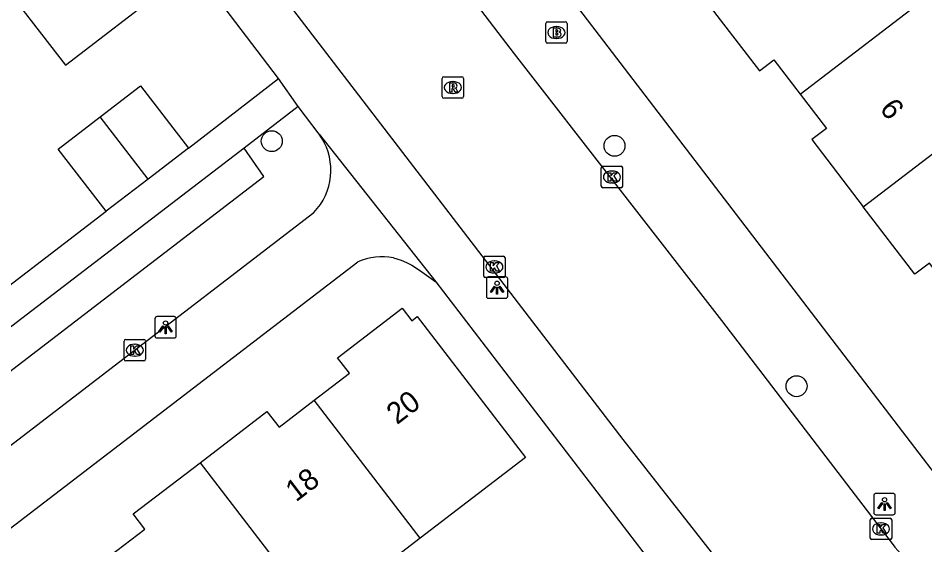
# Model space of a CAD drawing. Extents: x 159353 to 160616, y 385893 to 387321.
# Drawn here: x 160059.38 to 160101.73, y 386839.22 to 386863.84 of the extents above; entities that cross this region are included whole.
import ezdxf

# ---------------------------------------------------------------- set-up
doc = ezdxf.new("R2010")
doc.units = 0
for name, color, linetype in [('IMGEO_Boom', 7, 'Continuous'), ('IMGEO_Brandkraan', 7, 'Continuous'), ('IMGEO_Haag', 7, 'Continuous'), ('IMGEO_Kolk', 7, 'Continuous'), ('IMGEO_Lichtpunt', 7, 'Continuous'), ('IMGEO_Muur', 7, 'Continuous'), ('IMGEO_Pand', 7, 'Continuous'), ('IMGEO_Pand_nummerreeks', 7, 'Continuous'), ('IMGEO_Rijbaan_lokaal_open', 7, 'Continuous'), ('IMGEO_Rioolput', 7, 'Continuous'), ('IMGEO_Voetpad_open', 7, 'Continuous')]:
    doc.layers.add(name, color=color, linetype=linetype)

msp = doc.modelspace()

# ---------------------------------------------------------------- linework, layer by layer
at = {"layer": 'IMGEO_Boom'}
for centre in [(160071.223, 386858.088), (160087.232, 386857.87), (160095.734, 386846.637)]:
    msp.add_circle(centre, 0.489, dxfattribs=at)
at = {"layer": 'IMGEO_Brandkraan'}
for p, q in [((160084.017, 386862.737), (160084.017, 386863.589)), ((160084.092, 386863.663), (160084.944, 386863.663)), ((160084.505, 386863.443), (160084.53, 386863.443)), ((160085.018, 386863.589), (160085.018, 386862.737)), ((160084.528, 386862.883), (160084.503, 386862.883)), ((160084.944, 386862.663), (160084.092, 386862.663))]:
    msp.add_line(p, q, dxfattribs=at)
for points in [[(160084.017, 386862.737), (160084.017, 386863.589)], [(160084.092, 386863.663), (160084.944, 386863.663)], [(160084.365, 386863.363), (160084.365, 386862.963), (160084.578, 386862.963)], [(160084.596, 386863.363), (160084.365, 386863.363)], [(160084.544, 386863.282), (160084.49, 386863.282), (160084.49, 386863.206)], [(160085.018, 386863.589), (160085.018, 386862.737)], [(160084.49, 386863.206), (160084.543, 386863.206)], [(160084.552, 386863.13), (160084.49, 386863.13), (160084.49, 386863.049)], [(160084.49, 386863.049), (160084.552, 386863.049)], [(160084.944, 386862.663), (160084.092, 386862.663)]]:
    msp.add_lwpolyline(points, dxfattribs=at)
for centre, radius, start, end in [((160084.094, 386863.587), 0.0765, 91.552, 178.448), ((160084.094, 386863.587), 0.0765, 91.552, 178.448), ((160084.545, 386863.244), 0.0379, 267.8285, 90.9355), ((160084.6, 386863.218), 0.145, 59.4692, 91.5367), ((160084.625, 386863.265), 0.0922, 285.5137, 58.1501), ((160084.942, 386863.587), 0.0765, 1.552, 88.448), ((160084.942, 386863.587), 0.0765, 1.552, 88.448), ((160084.553, 386863.089), 0.0404, 269.8759, 90.5077), ((160084.584, 386863.214), 0.251, 268.6676, 293.5347), ((160084.63, 386863.073), 0.105, 301.3115, 78.989), ((160084.094, 386862.739), 0.0765, 181.552, 268.448), ((160084.094, 386862.739), 0.0765, 181.552, 268.448), ((160084.942, 386862.739), 0.0765, 271.552, 358.448), ((160084.942, 386862.739), 0.0765, 271.552, 358.448)]:
    msp.add_arc(centre, radius, start, end, dxfattribs=at)
for centre, major_axis, ratio, start_param, end_param in [((160084.504, 386863.163), (-0.387, 0.002), 0.722429, 4.712389, 7.853982), ((160084.529, 386863.163), (-0.39, 0.002), 0.717154, 1.570796, 4.712389)]:
    msp.add_ellipse(centre, major_axis=major_axis, ratio=ratio, start_param=start_param, end_param=end_param, dxfattribs=at)
at = {"layer": 'IMGEO_Haag'}
msp.add_lwpolyline([(160021.655, 386818.668), (160070.856, 386856.435), (160069.928, 386857.762)], dxfattribs=at)
at = {"layer": 'IMGEO_Kolk'}
for p, q in [((160086.686, 386856.913), (160087.538, 386856.913)), ((160086.611, 386855.987), (160086.611, 386856.839)), ((160087.099, 386856.693), (160087.124, 386856.693)), ((160087.612, 386856.839), (160087.612, 386855.987)), ((160087.122, 386856.133), (160087.097, 386856.133)), ((160087.538, 386855.913), (160086.686, 386855.913)), ((160081.195, 386852.711), (160082.047, 386852.711)), ((160081.12, 386851.785), (160081.12, 386852.637)), ((160081.608, 386852.491), (160081.633, 386852.491)), ((160082.121, 386852.637), (160082.121, 386851.785)), ((160081.631, 386851.931), (160081.606, 386851.931)), ((160082.047, 386851.711), (160081.195, 386851.711)), ((160064.326, 386847.895), (160064.326, 386848.747)), ((160064.401, 386848.821), (160065.253, 386848.821)), ((160064.814, 386848.601), (160064.839, 386848.601)), ((160065.327, 386848.747), (160065.327, 386847.895)), ((160064.837, 386848.041), (160064.812, 386848.041)), ((160065.253, 386847.821), (160064.401, 386847.821)), ((160099.178, 386839.543), (160099.178, 386840.395)), ((160099.253, 386840.469), (160100.105, 386840.469)), ((160100.179, 386840.395), (160100.179, 386839.543)), ((160099.666, 386840.249), (160099.691, 386840.249)), ((160099.689, 386839.689), (160099.664, 386839.689)), ((160100.105, 386839.469), (160099.253, 386839.469))]:
    msp.add_line(p, q, dxfattribs=at)
for points in [[(160086.686, 386856.913), (160087.538, 386856.913)], [(160086.611, 386855.987), (160086.611, 386856.839)], [(160086.932, 386856.613), (160087.055, 386856.613), (160087.055, 386856.462), (160087.185, 386856.613), (160087.349, 386856.613), (160087.203, 386856.462), (160087.356, 386856.213), (160087.204, 386856.213), (160087.119, 386856.377), (160087.055, 386856.31), (160087.055, 386856.213), (160086.932, 386856.213), (160086.932, 386856.613)], [(160087.612, 386856.839), (160087.612, 386855.987)], [(160087.538, 386855.913), (160086.686, 386855.913)], [(160081.195, 386852.711), (160082.047, 386852.711)], [(160081.12, 386851.785), (160081.12, 386852.637)], [(160081.441, 386852.411), (160081.564, 386852.411), (160081.564, 386852.26), (160081.694, 386852.411), (160081.858, 386852.411), (160081.712, 386852.26), (160081.865, 386852.011), (160081.713, 386852.011), (160081.628, 386852.175), (160081.564, 386852.108), (160081.564, 386852.011), (160081.441, 386852.011), (160081.441, 386852.411)], [(160082.121, 386852.637), (160082.121, 386851.785)], [(160082.047, 386851.711), (160081.195, 386851.711)], [(160064.326, 386847.895), (160064.326, 386848.747)], [(160064.401, 386848.821), (160065.253, 386848.821)], [(160064.647, 386848.521), (160064.77, 386848.521), (160064.77, 386848.37), (160064.9, 386848.521), (160065.064, 386848.521), (160064.918, 386848.37), (160065.071, 386848.121), (160064.919, 386848.121), (160064.834, 386848.285), (160064.77, 386848.218), (160064.77, 386848.121), (160064.647, 386848.121), (160064.647, 386848.521)], [(160065.327, 386848.747), (160065.327, 386847.895)], [(160065.253, 386847.821), (160064.401, 386847.821)], [(160099.178, 386839.543), (160099.178, 386840.395)], [(160099.253, 386840.469), (160100.105, 386840.469)], [(160100.179, 386840.395), (160100.179, 386839.543)], [(160099.499, 386840.169), (160099.622, 386840.169), (160099.622, 386840.018), (160099.752, 386840.169), (160099.916, 386840.169), (160099.77, 386840.018), (160099.923, 386839.769), (160099.771, 386839.769), (160099.686, 386839.933), (160099.622, 386839.866), (160099.622, 386839.769), (160099.499, 386839.769), (160099.499, 386840.169)], [(160100.105, 386839.469), (160099.253, 386839.469)]]:
    msp.add_lwpolyline(points, dxfattribs=at)
for centre, start, end in [((160086.688, 386856.837), 91.552, 178.448), ((160086.688, 386856.837), 91.552, 178.448), ((160087.536, 386856.837), 1.552, 88.448), ((160087.536, 386856.837), 1.552, 88.448), ((160086.688, 386855.989), 181.552, 268.448), ((160086.688, 386855.989), 181.552, 268.448), ((160087.536, 386855.989), 271.552, 358.448), ((160087.536, 386855.989), 271.552, 358.448), ((160081.197, 386852.635), 91.552, 178.448), ((160081.197, 386852.635), 91.552, 178.448), ((160082.045, 386852.635), 1.552, 88.448), ((160082.045, 386852.635), 1.552, 88.448), ((160081.197, 386851.787), 181.552, 268.448), ((160081.197, 386851.787), 181.552, 268.448), ((160082.045, 386851.787), 271.552, 358.448), ((160082.045, 386851.787), 271.552, 358.448), ((160064.403, 386848.745), 91.552, 178.448), ((160064.403, 386848.745), 91.552, 178.448), ((160065.251, 386848.745), 1.552, 88.448), ((160065.251, 386848.745), 1.552, 88.448), ((160064.403, 386847.897), 181.552, 268.448), ((160064.403, 386847.897), 181.552, 268.448), ((160065.251, 386847.897), 271.552, 358.448), ((160065.251, 386847.897), 271.552, 358.448), ((160099.255, 386840.393), 91.552, 178.448), ((160099.255, 386840.393), 91.552, 178.448), ((160100.103, 386840.393), 1.552, 88.448), ((160100.103, 386840.393), 1.552, 88.448), ((160099.255, 386839.545), 181.552, 268.448), ((160099.255, 386839.545), 181.552, 268.448), ((160100.103, 386839.545), 271.552, 358.448), ((160100.103, 386839.545), 271.552, 358.448)]:
    msp.add_arc(centre, 0.0765, start, end, dxfattribs=at)
for centre, major_axis, ratio, start_param, end_param in [((160087.098, 386856.413), (-0.387, 0.002), 0.722429, 4.712389, 7.853982), ((160087.123, 386856.413), (-0.39, 0.002), 0.717154, 1.570796, 4.712389), ((160081.607, 386852.211), (-0.387, 0.002), 0.722429, 4.712389, 7.853982), ((160081.632, 386852.211), (-0.39, 0.002), 0.717154, 1.570796, 4.712389), ((160064.813, 386848.321), (-0.387, 0.002), 0.722429, 4.712389, 7.853982), ((160064.838, 386848.321), (-0.39, 0.002), 0.717154, 1.570796, 4.712389), ((160099.665, 386839.969), (-0.387, 0.002), 0.722429, 4.712389, 7.853982), ((160099.69, 386839.969), (-0.39, 0.002), 0.717154, 1.570796, 4.712389)]:
    msp.add_ellipse(centre, major_axis=major_axis, ratio=ratio, start_param=start_param, end_param=end_param, dxfattribs=at)
at = {"layer": 'IMGEO_Lichtpunt'}
for p, q in [((160081.246, 386851.649), (160081.246, 386850.842)), ((160081.246, 386851.649), (160081.246, 386850.842)), ((160082.148, 386851.744), (160081.34, 386851.744)), ((160082.148, 386851.744), (160081.34, 386851.744)), ((160082.242, 386850.842), (160082.242, 386851.649)), ((160082.242, 386850.842), (160082.242, 386851.649)), ((160081.34, 386850.748), (160082.148, 386850.748)), ((160081.34, 386850.748), (160082.148, 386850.748)), ((160065.764, 386849.792), (160065.764, 386848.985)), ((160065.764, 386849.792), (160065.764, 386848.985)), ((160066.666, 386849.887), (160065.858, 386849.887)), ((160066.666, 386849.887), (160065.858, 386849.887)), ((160066.76, 386848.985), (160066.76, 386849.792)), ((160066.76, 386848.985), (160066.76, 386849.792)), ((160065.858, 386848.891), (160066.666, 386848.891)), ((160065.858, 386848.891), (160066.666, 386848.891)), ((160099.344, 386841.533), (160099.344, 386840.726)), ((160099.344, 386841.533), (160099.344, 386840.726)), ((160100.246, 386841.628), (160099.438, 386841.628)), ((160100.246, 386841.628), (160099.438, 386841.628)), ((160100.34, 386840.726), (160100.34, 386841.533)), ((160100.34, 386840.726), (160100.34, 386841.533)), ((160099.438, 386840.632), (160100.246, 386840.632)), ((160099.438, 386840.632), (160100.246, 386840.632))]:
    msp.add_line(p, q, dxfattribs=at)
for points in [[(160081.62, 386851.313), (160081.659, 386851.285), (160081.471, 386851.023), (160081.433, 386851.05), (160081.62, 386851.313)], [(160081.722, 386851.265), (160081.769, 386851.265), (160081.769, 386850.943), (160081.722, 386850.943), (160081.722, 386851.265)], [(160081.832, 386851.285), (160081.87, 386851.312), (160082.057, 386851.05), (160082.018, 386851.022), (160081.832, 386851.285)], [(160066.138, 386849.456), (160066.177, 386849.428), (160065.989, 386849.166), (160065.951, 386849.193), (160066.138, 386849.456)], [(160066.24, 386849.408), (160066.287, 386849.408), (160066.287, 386849.086), (160066.24, 386849.086), (160066.24, 386849.408)], [(160066.35, 386849.428), (160066.388, 386849.455), (160066.575, 386849.193), (160066.536, 386849.165), (160066.35, 386849.428)], [(160099.718, 386841.197), (160099.757, 386841.169), (160099.569, 386840.907), (160099.531, 386840.934), (160099.718, 386841.197)], [(160099.82, 386841.149), (160099.867, 386841.149), (160099.867, 386840.827), (160099.82, 386840.827), (160099.82, 386841.149)], [(160099.93, 386841.169), (160099.968, 386841.196), (160100.155, 386840.934), (160100.116, 386840.906), (160099.93, 386841.169)]]:
    msp.add_lwpolyline(points, dxfattribs=at)
for centre in [(160081.745, 386851.447), (160066.263, 386849.59), (160099.843, 386841.331)]:
    msp.add_circle(centre, 0.0994, dxfattribs=at)
for centre, start, end in [((160081.34, 386851.649), 90, 180), ((160081.34, 386851.649), 90, 180), ((160082.148, 386851.649), 0, 90), ((160082.148, 386851.649), 0, 90), ((160081.34, 386850.842), 180, 270), ((160081.34, 386850.842), 180, 270), ((160082.148, 386850.842), 270, 0), ((160082.148, 386850.842), 270, 360), ((160065.858, 386849.792), 90, 180), ((160065.858, 386849.792), 90, 180), ((160066.666, 386849.792), 0, 90), ((160066.666, 386849.792), 0, 90), ((160065.858, 386848.985), 180, 270), ((160065.858, 386848.985), 180, 270), ((160066.666, 386848.985), 270, 0), ((160066.666, 386848.985), 270, 360), ((160099.438, 386841.533), 90, 180), ((160099.438, 386841.533), 90, 180), ((160100.246, 386841.533), 0, 90), ((160100.246, 386841.533), 0, 90), ((160099.438, 386840.726), 180, 270), ((160099.438, 386840.726), 180, 270), ((160100.246, 386840.726), 270, 0), ((160100.246, 386840.726), 270, 360)]:
    msp.add_arc(centre, 0.0946, start, end, dxfattribs=at)
at = {"layer": 'IMGEO_Muur'}
msp.add_lwpolyline([(160057.832, 386850.479), (160063.486, 386854.812)], dxfattribs=at)
at = {"layer": 'IMGEO_Pand'}
for points in [[(160059.1, 386864.571), (160059.245, 386864.682), (160061.586, 386861.638), (160066.342, 386865.295), (160064.002, 386868.339), (160058.892, 386874.986), (160058.596, 386874.758), (160058.221, 386875.246), (160055.224, 386872.942), (160055.761, 386872.244), (160054.152, 386871.007)], [(160095.901, 386860.286), (160102.337, 386865.215)], [(160091.597, 386864.509), (160093.999, 386861.368), (160094.677, 386861.887), (160095.901, 386860.286)], [(160063.208, 386859.228), (160065.092, 386860.677), (160067.33, 386857.767)], [(160098.852, 386855.019), (160105.971, 386860.471)], [(160095.901, 386860.286), (160097.125, 386858.686), (160096.445, 386858.166), (160098.852, 386855.019)], [(160063.486, 386854.812), (160061.248, 386857.721), (160063.208, 386859.228)], [(160065.445, 386856.318), (160063.208, 386859.228)], [(160067.33, 386857.767), (160065.445, 386856.318)], [(160065.445, 386856.318), (160063.486, 386854.812)], [(160103.189, 386850.757), (160101.941, 386852.39), (160101.261, 386851.87), (160098.852, 386855.019)], [(160073.208, 386845.982), (160074.854, 386847.245), (160074.299, 386847.968), (160077.316, 386850.283), (160077.764, 386849.699), (160078.017, 386849.893), (160083.071, 386843.305), (160078.155, 386839.534)], [(160067.873, 386843.064), (160070.995, 386845.459), (160071.562, 386844.72), (160073.208, 386845.982)], [(160078.155, 386839.534), (160073.208, 386845.982)], [(160063.653, 386838.704), (160065.293, 386839.962), (160064.751, 386840.669), (160067.873, 386843.064)], [(160067.873, 386843.064), (160073.388, 386835.876)], [(160078.155, 386839.534), (160073.388, 386835.876)]]:
    msp.add_lwpolyline(points, dxfattribs=at)
at = {"layer": 'IMGEO_Rijbaan_lokaal_open'}
for points in [[(160048.172, 386907.012), (160051.9, 386902.206), (160082.548, 386862.162), (160092.233, 386849.711), (160100.199, 386839.288)], [(160094.798, 386834.99), (160094.355, 386835.569), (160094.246, 386835.709), (160087.641, 386844.155), (160070.398, 386866.622), (160061.716, 386877.887), (160055.914, 386885.493), (160054.502, 386887.329)]]:
    msp.add_lwpolyline(points, dxfattribs=at)
msp.add_arc((160105.149, 386843.073), 6.232, 217.4025, 248.1786, dxfattribs=at)
at = {"layer": 'IMGEO_Rioolput'}
for p, q in [((160079.18, 386860.167), (160079.18, 386861.019)), ((160079.255, 386861.093), (160080.107, 386861.093)), ((160079.668, 386860.873), (160079.693, 386860.873)), ((160080.181, 386861.019), (160080.181, 386860.167)), ((160079.691, 386860.313), (160079.666, 386860.313)), ((160080.107, 386860.093), (160079.255, 386860.093))]:
    msp.add_line(p, q, dxfattribs=at)
for points in [[(160079.18, 386860.167), (160079.18, 386861.019)], [(160079.255, 386861.093), (160080.107, 386861.093)], [(160079.769, 386860.791), (160079.517, 386860.793), (160079.517, 386860.393)], [(160080.181, 386861.019), (160080.181, 386860.167)], [(160079.517, 386860.393), (160079.641, 386860.393), (160079.641, 386860.555), (160079.652, 386860.555)], [(160079.695, 386860.712), (160079.641, 386860.712), (160079.641, 386860.631)], [(160079.641, 386860.631), (160079.693, 386860.631)], [(160079.699, 386860.526), (160079.77, 386860.393), (160079.91, 386860.393), (160079.845, 386860.519)], [(160080.107, 386860.093), (160079.255, 386860.093)]]:
    msp.add_lwpolyline(points, dxfattribs=at)
for centre, radius, start, end in [((160079.257, 386861.017), 0.0765, 91.552, 178.448), ((160079.257, 386861.017), 0.0765, 91.552, 178.448), ((160079.768, 386860.681), 0.109, 350.3612, 89.416), ((160080.105, 386861.017), 0.0765, 1.552, 88.448), ((160080.105, 386861.017), 0.0765, 1.552, 88.448), ((160079.651, 386860.502), 0.0533, 26.0293, 88.6989), ((160079.677, 386860.82), 0.19, 274.7715, 282.9687), ((160079.701, 386860.616), 0.0964, 77.0061, 93.1865), ((160079.715, 386860.673), 0.0378, 276.6634, 79.6772), ((160079.766, 386860.681), 0.112, 277.5842, 350.9817), ((160079.75, 386860.466), 0.108, 29.5134, 73.7905), ((160079.257, 386860.169), 0.0765, 181.552, 268.448), ((160079.257, 386860.169), 0.0765, 181.552, 268.448), ((160080.105, 386860.169), 0.0765, 271.552, 358.448), ((160080.105, 386860.169), 0.0765, 271.552, 358.448)]:
    msp.add_arc(centre, radius, start, end, dxfattribs=at)
for centre, major_axis, ratio, start_param, end_param in [((160079.667, 386860.593), (-0.387, 0.002), 0.722429, 4.712389, 7.853982), ((160079.692, 386860.593), (-0.39, 0.002), 0.717154, 1.570796, 4.712389)]:
    msp.add_ellipse(centre, major_axis=major_axis, ratio=ratio, start_param=start_param, end_param=end_param, dxfattribs=at)
at = {"layer": 'IMGEO_Voetpad_open'}
for points in [[(160103.386, 386840.991), (160051.664, 386908.582)], [(160071.533, 386861.02), (160059.626, 386876.669)], [(160067.33, 386857.767), (160071.533, 386861.02)], [(160072.459, 386859.702), (160071.533, 386861.02)], [(160072.459, 386859.702), (160069.928, 386857.762)], [(160073.442, 386858.419), (160072.459, 386859.702)], [(160073.551, 386858.237), (160073.442, 386858.419)], [(160073.442, 386858.419), (160078.891, 386851.512)], [(160069.928, 386857.762), (160020.661, 386820.003)], [(160057.832, 386850.479), (160063.486, 386854.812)], [(160025.511, 386818.142), (160073.188, 386854.756)], [(160027.634, 386815.943), (160075.249, 386852.449)], [(160076.903, 386852.637), (160077.27, 386852.528), (160077.52, 386852.417), (160077.763, 386852.286), (160078.074, 386852.092), (160078.228, 386851.988), (160078.452, 386851.832), (160078.673, 386851.672), (160078.891, 386851.512)], [(160078.891, 386851.512), (160090.695, 386836.1)]]:
    msp.add_lwpolyline(points, dxfattribs=at)
for centre, radius, start, end in [((160071.152, 386856.728), 2.834, 315.9222, 32.1711), ((160076.4, 386849.689), 2.991, 80.3254, 112.6438)]:
    msp.add_arc(centre, radius, start, end, dxfattribs=at)

# ---------------------------------------------------------------- texts
at = {"layer": 'IMGEO_Pand_nummerreeks'}
for s, rotation, p in [('6', 307.4712, (160099.581, 386859.594)), ('20', 37.4435, (160077.07, 386844.814)), ('18', 37.4435, (160072.353, 386841.202))]:
    msp.add_text(s, height=1, rotation=rotation, dxfattribs=at).set_placement(p)

doc.saveas('drawing.dxf')
